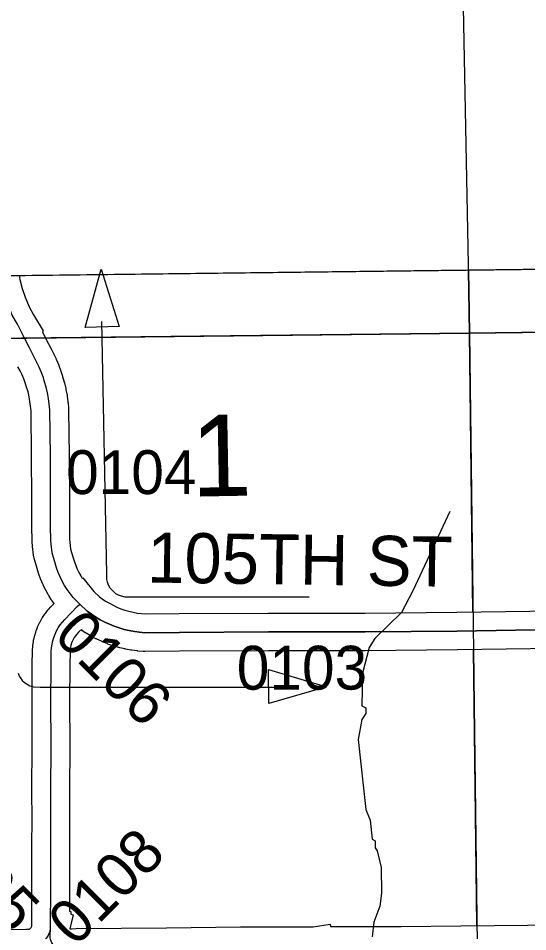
# Model space of a CAD drawing. Extents: x 23.6 to 68.7, y -63 to -29.
# Drawn here: x 37.828 to 38.641, y -34.678 to -33.218 of the extents above; entities that cross this region are included whole.
import ezdxf

# ---------------------------------------------------------------- set-up
doc = ezdxf.new("R2010")
doc.units = 0
for name, color, linetype in [('tdCoClipBndry', 7, 'Continuous'), ('tdCoCoBndry', 7, 'Continuous'), ('tdCoCoBndryPart', 7, 'Continuous'), ('tdCoDirctArrow', 7, 'Continuous'), ('tdCoHydroRiver', 7, 'Continuous'), ('tdCoSecRdNmbr', 7, 'Continuous'), ('tdCoSecRdTxt', 7, 'Continuous'), ('tdCoSecRteBand', 7, 'Continuous'), ('tdCoSecRteCL', 7, 'Continuous'), ('tdCoSectLine', 7, 'Continuous'), ('tdCoSectLinePart', 7, 'Continuous'), ('tdCoSectNmbr', 7, 'Continuous'), ('tdCoSurfAsphalt', 7, 'Continuous'), ('tdCoSurfConc', 7, 'Continuous'), ('tdCoSurfGravel', 7, 'Continuous'), ('tdCoTwpBndry', 7, 'Continuous'), ('tdCoTwpBndryShd', 7, 'Continuous')]:
    doc.layers.add(name, color=color, linetype=linetype)

msp = doc.modelspace()

# ---------------------------------------------------------------- linework, layer by layer
at = {"layer": 'tdCoClipBndry'}
msp.add_lwpolyline([(32.5923, -42.7484), (32.5183, -35.7733), (32.5031, -34.7682), (32.4957, -33.7858), (32.4988, -33.76), (32.5086, -33.7359), (32.5242, -33.7151), (32.5447, -33.699), (32.5687, -33.6888), (32.5944, -33.6851), (36.5353, -33.6387), (37.5451, -33.6329), (39.5046, -33.6092), (41.4955, -33.5687), (42.4818, -33.5704), (43.4945, -33.5446), (44.4809, -33.54), (48.4512, -33.5006), (56.4135, -33.3762)], dxfattribs=at)
at = {"layer": 'tdCoCoBndry'}
for p, q in [((38.5466, -33.6208), (38.5486, -33.7216)), ((38.5486, -33.7216), (38.5466, -33.6208)), ((38.5486, -33.7216), (37.5464, -33.7329)), ((37.5464, -33.7329), (38.5486, -33.7216)), ((38.5486, -33.7216), (39.5066, -33.7091)), ((39.5066, -33.7091), (38.5486, -33.7216))]:
    msp.add_line(p, q, dxfattribs=at)
for points in [[(41.4955, -33.5687), (39.5046, -33.6092), (38.5466, -33.6208), (38.5486, -33.7216), (39.5066, -33.7091), (40.4927, -33.6896)], [(40.4923, -33.6896), (39.5062, -33.7091), (38.5483, -33.7216), (37.546, -33.7329), (36.5466, -33.7386), (36.5365, -33.7387), (35.5464, -33.752), (35.529, -33.7523), (34.5569, -33.7632), (34.5314, -33.7634), (33.5448, -33.7751)], [(33.5451, -33.7751), (34.5318, -33.7634), (34.5572, -33.7632), (35.5293, -33.7523), (35.5467, -33.752), (36.5368, -33.7387), (36.5469, -33.7386), (37.5464, -33.7329), (38.5486, -33.7216), (39.5066, -33.7091), (40.4927, -33.6896)]]:
    msp.add_lwpolyline(points, dxfattribs=at)
msp.add_lwpolyline([(38.5466, -33.6208), (37.5451, -33.6329), (36.5353, -33.6387), (32.5944, -33.6851), (32.5687, -33.6888), (32.5447, -33.699), (32.5242, -33.7151), (32.5086, -33.7359), (32.4988, -33.76), (32.4957, -33.7857), (32.596, -33.7851), (33.5451, -33.7751), (34.5318, -33.7634), (34.5572, -33.7632), (35.5293, -33.7523), (35.5467, -33.752), (36.5368, -33.7387), (36.5469, -33.7386), (37.5464, -33.7329), (38.5486, -33.7216)], close=True, dxfattribs=at)
at = {"layer": 'tdCoCoBndryPart'}
for points in [[(38.5318, -32.8709), (38.5483, -33.7216)], [(37.8705, -33.7292), (38.5483, -33.7216)], [(38.5483, -33.7216), (38.9687, -33.7161)]]:
    msp.add_lwpolyline(points, dxfattribs=at)
at = {"layer": 'tdCoDirctArrow'}
for points in [[(37.9347, -33.7125), (37.9603, -33.6195), (37.9886, -33.711)], [(38.2273, -34.259), (38.3198, -34.2864), (38.2278, -34.3129)]]:
    msp.add_lwpolyline(points, close=True, dxfattribs=at)
for points in [[(38.2922, -34.1433), (37.9987, -34.143), (37.9924, -34.1419), (37.9879, -34.14), (37.9837, -34.1377), (37.9801, -34.1348), (37.9775, -34.1323), (37.9747, -34.1289), (37.9719, -34.1241), (37.9702, -34.1195), (37.9692, -34.1153), (37.969, -34.1103), (37.969, -34.1067), (37.9613, -33.7029)], [(37.8273, -34.2646), (37.8288, -34.2681), (37.8306, -34.2716), (37.8339, -34.2762), (37.8377, -34.2798), (37.8417, -34.2825), (37.8463, -34.2848), (37.8518, -34.2865), (37.8626, -34.287), (38.2653, -34.2871)]]:
    msp.add_lwpolyline(points, dxfattribs=at)
at = {"layer": 'tdCoHydroRiver'}
for points in [[(38.5167, -34.0063), (38.458, -34.133), (38.4395, -34.1679), (38.3973, -34.2092), (38.388, -34.2235), (38.3774, -34.2646), (38.3763, -34.3167), (38.3826, -34.3198), (38.3827, -34.3293)], [(38.3827, -34.3293), (38.3765, -34.3388), (38.3706, -34.3704), (38.3829, -34.4824), (38.3895, -34.4997), (38.393, -34.5296), (38.3977, -34.5327), (38.3978, -34.5438), (38.401, -34.5485), (38.4075, -34.5753), (38.4079, -34.6163), (38.4049, -34.6369), (38.3956, -34.6622), (38.3927, -34.6859)]]:
    msp.add_lwpolyline(points, dxfattribs=at)
at = {"layer": 'tdCoSecRteBand'}
for points in [[(37.8292, -33.6295), (37.8303, -33.6359), (37.834, -33.6501), (37.8389, -33.6642), (37.8453, -33.6795), (37.8523, -33.6924), (37.8674, -33.7177), (37.8664, -33.7182), (37.867, -33.7192), (37.8663, -33.7196), (37.8723, -33.7316), (37.8802, -33.7468), (37.884, -33.7539), (37.8843, -33.7546), (37.8846, -33.7552), (37.8882, -33.7627), (37.8885, -33.7634), (37.8888, -33.764), (37.892, -33.7717), (37.8923, -33.7723), (37.8926, -33.773), (37.8954, -33.7808), (37.8957, -33.7815), (37.8959, -33.7821), (37.8984, -33.7901), (37.8985, -33.7905), (37.8986, -33.7909), (37.9012, -33.7997), (37.9014, -33.8004), (37.9015, -33.8011), (37.9036, -33.8101), (37.9038, -33.8108), (37.9039, -33.8115), (37.9056, -33.8205), (37.9057, -33.8213), (37.9058, -33.822), (37.907, -33.8311), (37.9071, -33.8318), (37.9072, -33.8325), (37.908, -33.8417), (37.908, -33.8428), (37.9081, -33.8439), (37.909, -33.9177), (37.909, -33.9178), (37.909, -33.9179), (37.9093, -33.9844), (37.9093, -33.9845), (37.9093, -33.9846), (37.9094, -34.0295), (37.9097, -34.0512), (37.9101, -34.0556), (37.9114, -34.0667), (37.9154, -34.0802), (37.9173, -34.0867), (37.9195, -34.0926), (37.9219, -34.0983), (37.9247, -34.1039), (37.9277, -34.1093), (37.9299, -34.1128), (37.9307, -34.1122), (37.9484, -34.1341), (37.9573, -34.1427), (37.9617, -34.1459), (37.9673, -34.1496), (37.9732, -34.1531), (37.9791, -34.1563), (37.9853, -34.1591), (37.9914, -34.1617), (37.9979, -34.1639), (38.0044, -34.1658), (38.0111, -34.1674), (38.0179, -34.1686), (38.0247, -34.1695), (38.0309, -34.1701)], [(37.7124, -34.6744), (37.8396, -34.6738), (37.845, -34.6738), (37.8455, -34.6735), (37.8463, -34.6729), (37.8471, -34.6722), (37.8478, -34.6715), (37.8484, -34.6707), (37.8489, -34.6698), (37.8493, -34.6689), (37.8494, -34.6687), (37.8496, -34.6065), (37.8496, -34.5429), (37.8496, -34.5429), (37.8496, -34.5428), (37.8498, -34.4957), (37.8496, -34.4553), (37.8496, -34.4551), (37.8496, -34.4549), (37.85, -34.3783), (37.8498, -34.3108), (37.8498, -34.3107), (37.8498, -34.3105), (37.85, -34.2511), (37.85, -34.2509), (37.85, -34.2506), (37.8505, -34.229), (37.8505, -34.2284), (37.8506, -34.2278), (37.8509, -34.2222), (37.851, -34.2211), (37.8511, -34.22), (37.8519, -34.2144), (37.852, -34.2133), (37.8523, -34.2122), (37.8534, -34.2066), (37.8537, -34.2055), (37.854, -34.2045), (37.8556, -34.199), (37.8559, -34.198), (37.8563, -34.1969), (37.8583, -34.1916), (37.8587, -34.1906), (37.8592, -34.1896), (37.8616, -34.1844), (37.862, -34.1834), (37.8626, -34.1824), (37.8653, -34.1775), (37.8659, -34.1765), (37.8665, -34.1756), (37.8696, -34.1709), (37.8703, -34.17), (37.871, -34.1691), (37.8744, -34.1646), (37.8751, -34.1637), (37.8759, -34.1629), (37.8797, -34.1587), (37.8799, -34.1585), (37.8802, -34.1582), (37.8848, -34.1533), (37.8814, -34.1484), (37.8809, -34.1478), (37.8805, -34.1471), (37.8764, -34.1405), (37.876, -34.1398), (37.8756, -34.1391), (37.8718, -34.1323), (37.8714, -34.1316), (37.8711, -34.1309), (37.8677, -34.1239), (37.8673, -34.1232), (37.867, -34.1225), (37.864, -34.1153), (37.8637, -34.1146), (37.8634, -34.1139), (37.8607, -34.1066), (37.8605, -34.1058), (37.8602, -34.1051), (37.8579, -34.0976), (37.8579, -34.0974), (37.8578, -34.0972), (37.8531, -34.0811), (37.8524, -34.0787), (37.8521, -34.0762), (37.8505, -34.0622), (37.8504, -34.0618), (37.8504, -34.0615), (37.8499, -34.0555), (37.8497, -34.0544), (37.8497, -34.0532), (37.8494, -34.0302), (37.8494, -34.03), (37.8494, -34.0298), (37.8493, -33.9847), (37.849, -33.9184), (37.8481, -33.8457), (37.8475, -33.8383), (37.8464, -33.8306), (37.845, -33.823), (37.8433, -33.8155), (37.8411, -33.8077), (37.8389, -33.8009), (37.8365, -33.7944), (37.8338, -33.788), (37.8308, -33.7818), (37.8272, -33.7751)], [(38.0309, -34.1701), (38.0847, -34.1695), (38.0848, -34.1695), (38.0848, -34.1695), (38.227, -34.1688), (38.2271, -34.1688), (38.2271, -34.1688), (38.2273, -34.1688), (38.3816, -34.1688), (38.5282, -34.1674), (38.6836, -34.165)], [(38.6847, -34.225), (38.5291, -34.2274), (38.529, -34.2274), (38.5289, -34.2274), (38.382, -34.2288), (38.3819, -34.2288), (38.3817, -34.2288), (38.2273, -34.2288), (38.2272, -34.2288), (38.0852, -34.2295), (38.03, -34.2301), (38.0286, -34.2301), (38.0273, -34.23), (38.0189, -34.2293), (38.0182, -34.2292), (38.0174, -34.2291), (38.0091, -34.228), (38.0084, -34.2279), (38.0077, -34.2278), (37.9994, -34.2262), (37.9987, -34.2261), (37.998, -34.2259), (37.9898, -34.224), (37.9891, -34.2238), (37.9884, -34.2236), (37.9804, -34.2213), (37.9796, -34.2211), (37.9789, -34.2208), (37.971, -34.2181), (37.9702, -34.2178), (37.9695, -34.2175), (37.9619, -34.2144), (37.9612, -34.2141), (37.9605, -34.2138), (37.953, -34.2103), (37.9524, -34.21), (37.9517, -34.2096), (37.9444, -34.2058), (37.9438, -34.2054), (37.9432, -34.2051), (37.9361, -34.2009), (37.9354, -34.2005), (37.9348, -34.2001), (37.9281, -34.1956), (37.927, -34.1968), (37.9266, -34.1965), (37.9238, -34.1994), (37.9211, -34.2024), (37.919, -34.2051), (37.9171, -34.2079), (37.9155, -34.2108), (37.914, -34.2139), (37.9128, -34.217), (37.9119, -34.2203), (37.9112, -34.2236), (37.9107, -34.2269), (37.9105, -34.2309), (37.91, -34.2516), (37.9098, -34.3107), (37.91, -34.3782), (37.91, -34.3783), (37.91, -34.3785), (37.9096, -34.4551), (37.9098, -34.4956), (37.9098, -34.4957), (37.9098, -34.4959), (37.9096, -34.543), (37.9096, -34.6066), (37.9096, -34.6066), (37.9096, -34.6067), (37.9095, -34.6451), (37.9119, -34.6453), (37.9115, -34.6495), (37.9156, -34.6505), (37.9102, -34.6729)], [(37.9102, -34.6729), (37.9128, -34.6729), (37.9129, -34.6729), (37.9129, -34.6729), (37.9202, -34.6728), (37.9202, -34.6728), (38.0646, -34.6713), (38.0646, -34.6713), (38.0646, -34.6713), (38.1828, -34.6701), (38.1829, -34.6701), (38.183, -34.6701), (38.2672, -34.6699), (38.2706, -34.6699), (38.2985, -34.6698), (38.326, -34.6657), (38.3266, -34.6696), (38.3306, -34.6696), (38.3651, -34.6695), (38.3651, -34.6695), (38.3651, -34.6695), (38.4391, -34.6693), (38.5345, -34.6681), (38.5346, -34.6681), (38.5346, -34.6681), (38.6412, -34.6673), (38.6886, -34.6663)]]:
    msp.add_lwpolyline(points, dxfattribs=at)
at = {"layer": 'tdCoSecRteCL'}
for points in [[(37.9263, -34.1544), (37.9152, -34.1437), (37.9104, -34.1376), (37.906, -34.1312), (37.9018, -34.1246), (37.898, -34.1178), (37.8946, -34.1108), (37.8916, -34.1036), (37.8889, -34.0963), (37.8866, -34.0888), (37.8819, -34.0727), (37.8803, -34.0587), (37.8797, -34.0528), (37.8794, -34.0298), (37.8793, -33.9846), (37.879, -33.9181), (37.8781, -33.8442), (37.8773, -33.8351), (37.8761, -33.826), (37.8744, -33.8169), (37.8723, -33.808), (37.8698, -33.7991), (37.8673, -33.7912), (37.8644, -33.7834), (37.8612, -33.7757), (37.8576, -33.7682), (37.8536, -33.7608), (37.8455, -33.7452), (37.8378, -33.7296), (37.831, -33.7159), (37.8263, -33.7073)], [(37.8794, -34.6726), (37.8796, -34.6066), (37.8796, -34.5429), (37.8798, -34.4957), (37.8796, -34.4551), (37.88, -34.3783), (37.8798, -34.3107), (37.88, -34.2512), (37.8805, -34.2296), (37.8808, -34.224), (37.8816, -34.2184), (37.8828, -34.2129), (37.8844, -34.2075), (37.8864, -34.2022), (37.8887, -34.1971), (37.8915, -34.1922), (37.8946, -34.1875), (37.8981, -34.1831), (37.9019, -34.1789), (37.9218, -34.158), (37.9263, -34.1544)], [(37.9263, -34.1544), (37.9379, -34.1656), (37.9445, -34.1705), (37.9514, -34.1751), (37.9585, -34.1793), (37.9658, -34.1831), (37.9732, -34.1866), (37.9808, -34.1897), (37.9887, -34.1925), (37.9968, -34.1948), (38.0049, -34.1967), (38.0131, -34.1983), (38.0214, -34.1994), (38.0298, -34.2001), (38.085, -34.1995), (38.2271, -34.1988), (38.2273, -34.1988), (38.3817, -34.1988), (38.5286, -34.1974), (38.6843, -34.195)], [(37.8505, -34.7037), (37.8543, -34.7025), (37.8581, -34.7008), (37.8616, -34.6988), (37.8649, -34.6965), (37.868, -34.6938), (37.8708, -34.6908), (37.8732, -34.6876), (37.8753, -34.6841), (37.8771, -34.6804), (37.8784, -34.6766), (37.8794, -34.6726)], [(37.8906, -34.7032), (37.8879, -34.7018), (37.8855, -34.7), (37.8833, -34.6979), (37.8815, -34.6955), (37.8801, -34.6929), (37.8791, -34.69), (37.8785, -34.6871), (37.8784, -34.6841), (37.8794, -34.6726)]]:
    msp.add_lwpolyline(points, dxfattribs=at)
at = {"layer": 'tdCoSectLine'}
for points in [[(38.5463, -33.6208), (38.5483, -33.7216)], [(37.546, -33.7329), (38.5483, -33.7216)], [(38.5483, -33.7216), (39.5062, -33.7091)], [(38.5483, -33.7216), (38.5605, -34.6979)]]:
    msp.add_lwpolyline(points, dxfattribs=at)
at = {"layer": 'tdCoSectLinePart'}
for points in [[(38.5463, -33.6208), (38.5483, -33.7216)], [(37.8705, -33.7292), (38.5483, -33.7216)], [(38.5483, -33.7216), (38.9687, -33.7161)], [(38.5483, -33.7216), (38.5538, -34.1669)], [(38.5546, -34.2269), (38.5601, -34.6679)]]:
    msp.add_lwpolyline(points, dxfattribs=at)
at = {"layer": 'tdCoSurfAsphalt'}
msp.add_lwpolyline([(37.8378, -33.7296), (37.831, -33.7159), (37.8263, -33.7073), (37.8182, -33.6925), (37.8108, -33.6749), (37.8053, -33.6588), (37.801, -33.6422), (37.7988, -33.6298)], dxfattribs=at)
at = {"layer": 'tdCoSurfConc'}
msp.add_lwpolyline([(38.6843, -34.195), (38.5286, -34.1974), (38.3817, -34.1988), (38.2273, -34.1988), (38.2271, -34.1988), (38.085, -34.1995), (38.0298, -34.2001), (38.0214, -34.1994), (38.0131, -34.1983), (38.0049, -34.1967), (37.9968, -34.1948), (37.9887, -34.1925), (37.9808, -34.1897), (37.9732, -34.1866), (37.9658, -34.1831), (37.9585, -34.1793), (37.9514, -34.1751), (37.9445, -34.1705), (37.9379, -34.1656), (37.9263, -34.1544), (37.9152, -34.1437), (37.9104, -34.1376), (37.906, -34.1312), (37.9018, -34.1246), (37.898, -34.1178), (37.8946, -34.1108), (37.8916, -34.1036), (37.8889, -34.0963), (37.8866, -34.0888), (37.8819, -34.0727), (37.8803, -34.0587), (37.8797, -34.0528), (37.8794, -34.0298), (37.8793, -33.9846), (37.879, -33.9181), (37.8781, -33.8442), (37.8773, -33.8351), (37.8761, -33.826), (37.8744, -33.8169), (37.8723, -33.808), (37.8698, -33.7991), (37.8673, -33.7912), (37.8644, -33.7834), (37.8612, -33.7757), (37.8576, -33.7682), (37.8536, -33.7608), (37.8455, -33.7452), (37.8378, -33.7296)], dxfattribs=at)
at = {"layer": 'tdCoSurfGravel'}
for points in [[(37.8794, -34.6726), (37.8796, -34.6066), (37.8796, -34.5429), (37.8798, -34.4957), (37.8796, -34.4551), (37.88, -34.3783), (37.8798, -34.3107), (37.88, -34.2512), (37.8805, -34.2296), (37.8808, -34.224), (37.8816, -34.2184), (37.8828, -34.2129), (37.8844, -34.2075), (37.8864, -34.2022), (37.8887, -34.1971), (37.8915, -34.1922), (37.8946, -34.1875), (37.8981, -34.1831), (37.9019, -34.1789), (37.9218, -34.158), (37.9263, -34.1544)], [(37.8505, -34.7037), (37.8543, -34.7025), (37.8581, -34.7008), (37.8616, -34.6988), (37.8649, -34.6965), (37.868, -34.6938), (37.8708, -34.6908), (37.8732, -34.6876), (37.8753, -34.6841), (37.8771, -34.6804), (37.8784, -34.6766), (37.8794, -34.6726)], [(37.8906, -34.7032), (37.8879, -34.7018), (37.8855, -34.7), (37.8833, -34.6979), (37.8815, -34.6955), (37.8801, -34.6929), (37.8791, -34.69), (37.8785, -34.6871), (37.8784, -34.6841), (37.8794, -34.6726)]]:
    msp.add_lwpolyline(points, dxfattribs=at)
at = {"layer": 'tdCoTwpBndry'}
for points in [[(38.5538, -34.167), (38.5483, -33.7221)], [(38.5601, -34.6679), (38.5546, -34.2272)]]:
    msp.add_lwpolyline(points, dxfattribs=at)
at = {"layer": 'tdCoTwpBndryShd'}
for points in [[(33.5448, -33.7751), (34.5314, -33.7634), (34.5569, -33.7632), (35.529, -33.7523), (35.5464, -33.752), (36.5365, -33.7387), (36.5466, -33.7386), (37.546, -33.7329), (38.5483, -33.7216), (39.5062, -33.7091), (40.4923, -33.6896)], [(38.5483, -33.7216), (38.5605, -34.6979), (38.5712, -35.6968), (38.5821, -36.696), (38.5961, -37.695), (38.608, -38.6971), (38.6195, -39.6934), (38.629, -40.6849), (38.6311, -41.6817)]]:
    msp.add_lwpolyline(points, dxfattribs=at)

# ---------------------------------------------------------------- texts
at = {"layer": 'tdCoSecRdNmbr'}
for s, rotation, p in [('0104', 0.0297, (37.9041, -33.9786)), ('0106', 315.0289, (37.8821, -34.207)), ('0103', 0.0299, (38.1767, -34.291)), ('0105', 315.0287, (37.6701, -34.5369)), ('0108', 45.0285, (37.9188, -34.7034))]:
    msp.add_text(s, height=0.07, rotation=rotation, dxfattribs=at).set_placement(p)
at = {"layer": 'tdCoSecRdTxt'}
msp.add_text('105TH ST', height=0.08, rotation=359.1926, dxfattribs=at).set_placement((38.0332, -34.1198))
at = {"layer": 'tdCoSectNmbr'}
msp.add_text('1', height=0.13, rotation=1.0297, dxfattribs=at).set_placement((38.1047, -33.9827))

doc.saveas('drawing.dxf')
